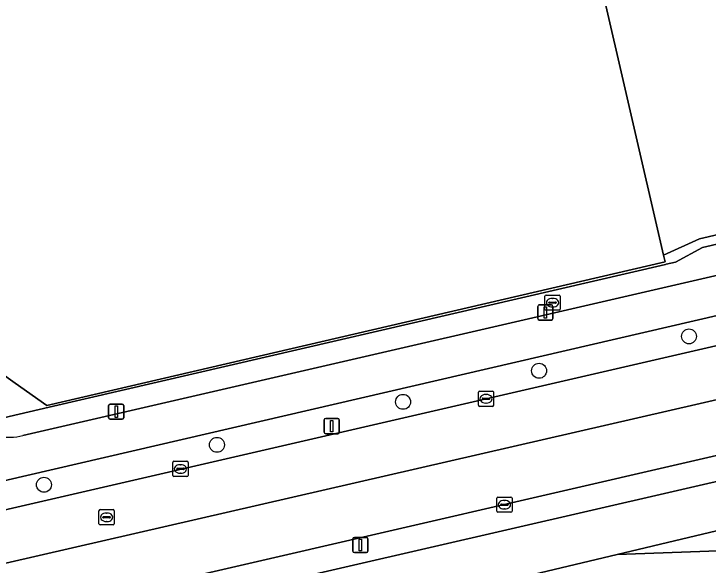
# Model space of a CAD drawing. Extents: x 156412 to 157779, y 382335 to 383768.
# Drawn here: x 156851.95 to 156897.4, y 382968.31 to 383004.39 of the extents above; entities that cross this region are included whole.
import ezdxf

# ---------------------------------------------------------------- set-up
doc = ezdxf.new("R2010")
doc.units = 0
for name, color, linetype in [('IMGEO_Berm_groen', 7, 'Continuous'), ('IMGEO_Boom', 7, 'Continuous'), ('IMGEO_Brandkraan', 7, 'Continuous'), ('IMGEO_Erf', 7, 'Continuous'), ('IMGEO_Fietspad_gesloten', 7, 'Continuous'), ('IMGEO_Hek', 7, 'Continuous'), ('IMGEO_Kolk', 7, 'Continuous'), ('IMGEO_Lichtmast', 7, 'Continuous'), ('IMGEO_OVBaan_gesloten', 7, 'Continuous'), ('IMGEO_Rijbaan_regionaal_gesloten', 7, 'Continuous'), ('IMGEO_Rioolput', 7, 'Continuous'), ('IMGEO_Voetpad_open', 7, 'Continuous')]:
    doc.layers.add(name, color=color, linetype=linetype)

msp = doc.modelspace()

# ---------------------------------------------------------------- linework, layer by layer
at = {"layer": 'IMGEO_Berm_groen'}
for points in [[(156891.311, 383006.458), (156890.18, 383007.235), (156894.474, 382988.607), (156896.827, 382989.656), (156909.311, 382992.559), (156906.393, 383005.269)], [(156938.392, 382994.005), (156846.174, 382972.646), (156813.483, 382965.107), (156808.291, 382963.952)], [(156844.328, 382981.193), (156849.278, 382977.488), (156854.261, 382978.643), (156894.615, 382987.993), (156894.646, 382988), (156895.268, 382988.144), (156897.04, 382989.089), (156909.447, 382991.967), (156909.365, 382992.322), (156909.311, 382992.559), (156896.827, 382989.656), (156894.474, 382988.607), (156894.579, 382988.151), (156854.107, 382978.752), (156852.03, 382980.231), (156848.293, 382982.892), (156843.482, 382985.59)], [(156807.331, 382962.368), (156807.149, 382961.733), (156824.879, 382965.824), (156899.901, 382983.128), (156935.27, 382991.314)], [(156866.3, 382966.448), (156868.596, 382967.016), (156937.256, 382982.846), (156960.658, 382988.242), (156960.264, 382989.881), (156936.873, 382984.481), (156826.1, 382958.91), (156813.512, 382955.995), (156808.809, 382954.906), (156809.882, 382950.12), (156812.439, 382950.746), (156832.008, 382955.231)]]:
    msp.add_lwpolyline(points, dxfattribs=at)
at = {"layer": 'IMGEO_Boom'}
for centre in [(156896.148, 382983.283), (156886.334, 382981.031), (156877.43, 382978.998), (156865.243, 382976.185), (156853.917, 382973.57)]:
    msp.add_circle(centre, 0.489, dxfattribs=at)
at = {"layer": 'IMGEO_Brandkraan'}
for p, q in [((156886.713, 382985.062), (156886.713, 382985.914)), ((156886.788, 382985.988), (156887.64, 382985.988)), ((156887.201, 382985.768), (156887.226, 382985.768)), ((156887.714, 382985.914), (156887.714, 382985.062)), ((156886.972, 382985.482), (156886.972, 382985.494)), ((156887.41, 382985.445), (156887.012, 382985.445)), ((156887.015, 382985.531), (156887.413, 382985.531)), ((156887.224, 382985.208), (156887.199, 382985.208)), ((156887.456, 382985.494), (156887.456, 382985.482)), ((156887.64, 382984.988), (156886.788, 382984.988))]:
    msp.add_line(p, q, dxfattribs=at)
for points in [[(156886.713, 382985.062), (156886.713, 382985.914)], [(156886.788, 382985.988), (156887.64, 382985.988)], [(156887.714, 382985.914), (156887.714, 382985.062)], [(156887.64, 382984.988), (156886.788, 382984.988)]]:
    msp.add_lwpolyline(points, dxfattribs=at)
for centre, radius, start, end in [((156886.79, 382985.912), 0.0765, 91.552, 178.448), ((156886.79, 382985.912), 0.0765, 91.552, 178.448), ((156887.638, 382985.912), 0.0765, 1.552, 88.448), ((156887.638, 382985.912), 0.0765, 1.552, 88.448), ((156887.012, 382985.491), 0.0403, 85.8775, 175.7526), ((156887.009, 382985.481), 0.0366, 178.938, 274.7102), ((156887.413, 382985.488), 0.043, 264.8664, 352.4533), ((156887.417, 382985.493), 0.0386, 1.7309, 96.639), ((156886.79, 382985.064), 0.0765, 181.552, 268.448), ((156886.79, 382985.064), 0.0765, 181.552, 268.448), ((156887.638, 382985.064), 0.0765, 271.552, 358.448), ((156887.638, 382985.064), 0.0765, 271.552, 358.448)]:
    msp.add_arc(centre, radius, start, end, dxfattribs=at)
for centre, major_axis, ratio, start_param, end_param in [((156887.2, 382985.488), (-0.387, 0.002), 0.722429, 4.712389, 7.853982), ((156887.225, 382985.488), (-0.39, 0.002), 0.717154, 1.570796, 4.712389)]:
    msp.add_ellipse(centre, major_axis=major_axis, ratio=ratio, start_param=start_param, end_param=end_param, dxfattribs=at)
at = {"layer": 'IMGEO_Erf'}
msp.add_lwpolyline([(156848.293, 382982.892), (156852.03, 382980.231), (156854.107, 382978.752), (156894.579, 382988.151), (156894.474, 382988.607), (156890.18, 383007.235), (156886.367, 383023.779), (156885.164, 383028.994), (156875.304, 383071.772)], dxfattribs=at)
at = {"layer": 'IMGEO_Fietspad_gesloten'}
for points in [[(156960.448, 383002.751), (156957.949, 383002), (156945.022, 382998.226), (156914.422, 382991.036), (156908.051, 382989.605), (156852.524, 382976.79)], [(156808.291, 382963.952), (156813.483, 382965.107), (156846.174, 382972.646), (156938.392, 382994.005)]]:
    msp.add_lwpolyline(points, dxfattribs=at)
msp.add_arc((156851.628, 382980.555), 3.87, 236.3857, 283.3832, dxfattribs=at)
at = {"layer": 'IMGEO_Hek'}
for points in [[(156894.474, 382988.607), (156890.18, 383007.235)], [(156894.579, 382988.151), (156894.474, 382988.607)], [(156854.107, 382978.752), (156894.579, 382988.151)], [(156843.482, 382985.59), (156848.293, 382982.892), (156852.03, 382980.231)], [(156852.03, 382980.231), (156854.107, 382978.752)]]:
    msp.add_lwpolyline(points, dxfattribs=at)
at = {"layer": 'IMGEO_Kolk'}
for p, q in [((156882.433, 382979.7), (156883.285, 382979.7)), ((156882.358, 382978.774), (156882.358, 382979.626)), ((156882.617, 382979.194), (156882.617, 382979.206)), ((156882.66, 382979.243), (156883.058, 382979.243)), ((156882.846, 382979.48), (156882.871, 382979.48)), ((156883.101, 382979.206), (156883.101, 382979.194)), ((156883.359, 382979.626), (156883.359, 382978.774)), ((156883.055, 382979.157), (156882.657, 382979.157)), ((156882.869, 382978.92), (156882.844, 382978.92)), ((156883.285, 382978.7), (156882.433, 382978.7)), ((156862.423, 382975.107), (156863.275, 382975.107)), ((156862.348, 382974.181), (156862.348, 382975.033)), ((156862.65, 382974.65), (156863.048, 382974.65)), ((156862.836, 382974.887), (156862.861, 382974.887)), ((156863.349, 382975.033), (156863.349, 382974.181)), ((156862.607, 382974.601), (156862.607, 382974.613)), ((156863.045, 382974.564), (156862.647, 382974.564)), ((156862.859, 382974.327), (156862.834, 382974.327)), ((156863.091, 382974.613), (156863.091, 382974.601)), ((156863.275, 382974.107), (156862.423, 382974.107)), ((156883.562, 382971.843), (156883.562, 382972.695)), ((156883.637, 382972.769), (156884.489, 382972.769)), ((156884.05, 382972.549), (156884.075, 382972.549)), ((156884.563, 382972.695), (156884.563, 382971.843)), ((156883.821, 382972.263), (156883.821, 382972.275)), ((156884.259, 382972.226), (156883.861, 382972.226)), ((156883.864, 382972.312), (156884.262, 382972.312)), ((156884.073, 382971.989), (156884.048, 382971.989)), ((156884.305, 382972.275), (156884.305, 382972.263)), ((156884.489, 382971.769), (156883.637, 382971.769))]:
    msp.add_line(p, q, dxfattribs=at)
for points in [[(156882.433, 382979.7), (156883.285, 382979.7)], [(156882.358, 382978.774), (156882.358, 382979.626)], [(156883.359, 382979.626), (156883.359, 382978.774)], [(156883.285, 382978.7), (156882.433, 382978.7)], [(156862.423, 382975.107), (156863.275, 382975.107)], [(156862.348, 382974.181), (156862.348, 382975.033)], [(156863.349, 382975.033), (156863.349, 382974.181)], [(156863.275, 382974.107), (156862.423, 382974.107)], [(156883.562, 382971.843), (156883.562, 382972.695)], [(156883.637, 382972.769), (156884.489, 382972.769)], [(156884.563, 382972.695), (156884.563, 382971.843)], [(156884.489, 382971.769), (156883.637, 382971.769)]]:
    msp.add_lwpolyline(points, dxfattribs=at)
for centre, radius, start, end in [((156882.435, 382979.624), 0.0765, 91.552, 178.448), ((156882.435, 382979.624), 0.0765, 91.552, 178.448), ((156883.283, 382979.624), 0.0765, 1.552, 88.448), ((156883.283, 382979.624), 0.0765, 1.552, 88.448), ((156882.657, 382979.203), 0.0403, 85.8775, 175.7526), ((156882.654, 382979.193), 0.0366, 178.938, 274.7102), ((156883.058, 382979.2), 0.043, 264.8664, 352.4533), ((156883.062, 382979.205), 0.0386, 1.7309, 96.639), ((156882.435, 382978.776), 0.0765, 181.552, 268.448), ((156882.435, 382978.776), 0.0765, 181.552, 268.448), ((156883.283, 382978.776), 0.0765, 271.552, 358.448), ((156883.283, 382978.776), 0.0765, 271.552, 358.448), ((156862.425, 382975.031), 0.0765, 91.552, 178.448), ((156862.425, 382975.031), 0.0765, 91.552, 178.448), ((156863.273, 382975.031), 0.0765, 1.552, 88.448), ((156863.273, 382975.031), 0.0765, 1.552, 88.448), ((156862.647, 382974.61), 0.0403, 85.8775, 175.7526), ((156863.052, 382974.612), 0.0386, 1.7309, 96.639), ((156862.644, 382974.6), 0.0366, 178.938, 274.7102), ((156863.048, 382974.607), 0.043, 264.8664, 352.4533), ((156862.425, 382974.183), 0.0765, 181.552, 268.448), ((156862.425, 382974.183), 0.0765, 181.552, 268.448), ((156863.273, 382974.183), 0.0765, 271.552, 358.448), ((156863.273, 382974.183), 0.0765, 271.552, 358.448), ((156883.639, 382972.693), 0.0765, 91.552, 178.448), ((156883.639, 382972.693), 0.0765, 91.552, 178.448), ((156884.487, 382972.693), 0.0765, 1.552, 88.448), ((156884.487, 382972.693), 0.0765, 1.552, 88.448), ((156883.861, 382972.272), 0.0403, 85.8775, 175.7526), ((156883.858, 382972.262), 0.0366, 178.938, 274.7102), ((156884.262, 382972.269), 0.043, 264.8664, 352.4533), ((156884.266, 382972.274), 0.0386, 1.7309, 96.639), ((156883.639, 382971.845), 0.0765, 181.552, 268.448), ((156883.639, 382971.845), 0.0765, 181.552, 268.448), ((156884.487, 382971.845), 0.0765, 271.552, 358.448), ((156884.487, 382971.845), 0.0765, 271.552, 358.448)]:
    msp.add_arc(centre, radius, start, end, dxfattribs=at)
for centre, major_axis, ratio, start_param, end_param in [((156882.845, 382979.2), (-0.387, 0.002), 0.722429, 4.712389, 7.853982), ((156882.87, 382979.2), (-0.39, 0.002), 0.717154, 1.570796, 4.712389), ((156862.835, 382974.607), (-0.387, 0.002), 0.722429, 4.712389, 7.853982), ((156862.86, 382974.607), (-0.39, 0.002), 0.717154, 1.570796, 4.712389), ((156884.049, 382972.269), (-0.387, 0.002), 0.722429, 4.712389, 7.853982), ((156884.074, 382972.269), (-0.39, 0.002), 0.717154, 1.570796, 4.712389)]:
    msp.add_ellipse(centre, major_axis=major_axis, ratio=ratio, start_param=start_param, end_param=end_param, dxfattribs=at)
at = {"layer": 'IMGEO_Lichtmast'}
for p, q in [((156886.248, 382984.448), (156886.248, 382985.248)), ((156886.248, 382985.248), (156886.248, 382984.448)), ((156886.348, 382985.348), (156887.138, 382985.348)), ((156887.138, 382985.348), (156886.348, 382985.348)), ((156887.238, 382985.248), (156887.238, 382984.448)), ((156887.238, 382984.448), (156887.238, 382985.248)), ((156887.138, 382984.348), (156886.348, 382984.348)), ((156886.348, 382984.348), (156887.138, 382984.348)), ((156858.151, 382977.956), (156858.151, 382978.756)), ((156858.151, 382978.756), (156858.151, 382977.956)), ((156858.251, 382978.856), (156859.041, 382978.856)), ((156859.041, 382978.856), (156858.251, 382978.856)), ((156859.141, 382978.756), (156859.141, 382977.956)), ((156859.141, 382977.956), (156859.141, 382978.756)), ((156859.041, 382977.856), (156858.251, 382977.856)), ((156858.251, 382977.856), (156859.041, 382977.856)), ((156872.362, 382977.911), (156873.152, 382977.911)), ((156873.152, 382977.911), (156872.362, 382977.911)), ((156872.262, 382977.011), (156872.262, 382977.811)), ((156872.262, 382977.811), (156872.262, 382977.011)), ((156873.252, 382977.811), (156873.252, 382977.011)), ((156873.252, 382977.011), (156873.252, 382977.811)), ((156873.152, 382976.911), (156872.362, 382976.911)), ((156872.362, 382976.911), (156873.152, 382976.911)), ((156874.239, 382970.13), (156875.029, 382970.13)), ((156875.029, 382970.13), (156874.239, 382970.13)), ((156874.139, 382969.23), (156874.139, 382970.03)), ((156874.139, 382970.03), (156874.139, 382969.23)), ((156875.129, 382970.03), (156875.129, 382969.23)), ((156875.129, 382969.23), (156875.129, 382970.03)), ((156875.029, 382969.13), (156874.239, 382969.13)), ((156874.239, 382969.13), (156875.029, 382969.13))]:
    msp.add_line(p, q, dxfattribs=at)
for points in [[(156886.668, 382985.223), (156886.818, 382985.223), (156886.818, 382984.473), (156886.668, 382984.473), (156886.668, 382985.223)], [(156858.571, 382978.731), (156858.721, 382978.731), (156858.721, 382977.981), (156858.571, 382977.981), (156858.571, 382978.731)], [(156872.682, 382977.786), (156872.832, 382977.786), (156872.832, 382977.036), (156872.682, 382977.036), (156872.682, 382977.786)], [(156874.559, 382970.005), (156874.709, 382970.005), (156874.709, 382969.255), (156874.559, 382969.255), (156874.559, 382970.005)]]:
    msp.add_lwpolyline(points, dxfattribs=at)
for centre, start, end in [((156886.348, 382985.248), 90, 180), ((156886.348, 382985.248), 90, 180), ((156887.138, 382985.248), 0, 90), ((156887.138, 382985.248), 360, 90), ((156886.348, 382984.448), 180, 270), ((156886.348, 382984.448), 180, 270), ((156887.138, 382984.448), 270, 0), ((156887.138, 382984.448), 270, 0), ((156858.251, 382978.756), 90, 180), ((156858.251, 382978.756), 90, 180), ((156859.041, 382978.756), 0, 90), ((156859.041, 382978.756), 360, 90), ((156858.251, 382977.956), 180, 270), ((156858.251, 382977.956), 180, 270), ((156859.041, 382977.956), 270, 0), ((156859.041, 382977.956), 270, 0), ((156872.362, 382977.811), 90, 180), ((156872.362, 382977.811), 90, 180), ((156873.152, 382977.811), 0, 90), ((156873.152, 382977.811), 360, 90), ((156872.362, 382977.011), 180, 270), ((156872.362, 382977.011), 180, 270), ((156873.152, 382977.011), 270, 0), ((156873.152, 382977.011), 270, 0), ((156874.239, 382970.03), 90, 180), ((156874.239, 382970.03), 90, 180), ((156875.029, 382970.03), 0, 90), ((156875.029, 382970.03), 360, 90), ((156874.239, 382969.23), 180, 270), ((156874.239, 382969.23), 180, 270), ((156875.029, 382969.23), 270, 0), ((156875.029, 382969.23), 270, 0)]:
    msp.add_arc(centre, 0.1, start, end, dxfattribs=at)
at = {"layer": 'IMGEO_OVBaan_gesloten'}
for points in [[(156936.072, 382987.898), (156935.27, 382991.314), (156899.901, 382983.128), (156824.879, 382965.824), (156807.149, 382961.733), (156807.945, 382958.46), (156830.993, 382963.761)], [(156936.873, 382984.481), (156936.072, 382987.898), (156830.993, 382963.761), (156807.945, 382958.46), (156808.809, 382954.906), (156813.512, 382955.995), (156826.1, 382958.91)]]:
    msp.add_lwpolyline(points, close=True, dxfattribs=at)
at = {"layer": 'IMGEO_Rijbaan_regionaal_gesloten'}
for points in [[(156937.989, 382979.692), (156937.256, 382982.846), (156868.596, 382967.016), (156866.3, 382966.448)], [(156867.52, 382963.218), (156871.614, 382964.283), (156871.659, 382964.297), (156891.446, 382969.01), (156900.788, 382971.237), (156937.989, 382979.692)], [(156908.869, 382969.651), (156891.446, 382969.01), (156871.659, 382964.297), (156871.614, 382964.283)]]:
    msp.add_lwpolyline(points, dxfattribs=at)
msp.add_lwpolyline([(156938.721, 382976.538), (156937.989, 382979.692), (156900.788, 382971.237), (156891.446, 382969.01), (156908.869, 382969.651)], close=True, dxfattribs=at)
at = {"layer": 'IMGEO_Rioolput'}
for p, q in [((156857.594, 382971.944), (156858.446, 382971.944)), ((156857.519, 382971.018), (156857.519, 382971.87)), ((156857.821, 382971.487), (156858.219, 382971.487)), ((156858.007, 382971.724), (156858.032, 382971.724)), ((156858.52, 382971.87), (156858.52, 382971.018)), ((156857.778, 382971.438), (156857.778, 382971.45)), ((156858.216, 382971.401), (156857.818, 382971.401)), ((156858.03, 382971.164), (156858.005, 382971.164)), ((156858.262, 382971.45), (156858.262, 382971.438)), ((156858.446, 382970.944), (156857.594, 382970.944))]:
    msp.add_line(p, q, dxfattribs=at)
for points in [[(156857.594, 382971.944), (156858.446, 382971.944)], [(156857.519, 382971.018), (156857.519, 382971.87)], [(156858.52, 382971.87), (156858.52, 382971.018)], [(156858.446, 382970.944), (156857.594, 382970.944)]]:
    msp.add_lwpolyline(points, dxfattribs=at)
for centre, radius, start, end in [((156857.596, 382971.868), 0.0765, 91.552, 178.448), ((156857.596, 382971.868), 0.0765, 91.552, 178.448), ((156858.444, 382971.868), 0.0765, 1.552, 88.448), ((156858.444, 382971.868), 0.0765, 1.552, 88.448), ((156857.818, 382971.447), 0.0403, 85.8775, 175.7526), ((156858.223, 382971.449), 0.0386, 1.7309, 96.639), ((156857.596, 382971.02), 0.0765, 181.552, 268.448), ((156857.596, 382971.02), 0.0765, 181.552, 268.448), ((156857.815, 382971.437), 0.0366, 178.938, 274.7102), ((156858.219, 382971.444), 0.043, 264.8664, 352.4533), ((156858.444, 382971.02), 0.0765, 271.552, 358.448), ((156858.444, 382971.02), 0.0765, 271.552, 358.448)]:
    msp.add_arc(centre, radius, start, end, dxfattribs=at)
for centre, major_axis, ratio, start_param, end_param in [((156858.006, 382971.444), (-0.387, 0.002), 0.722429, 4.712389, 7.853982), ((156858.031, 382971.444), (-0.39, 0.002), 0.717154, 1.570796, 4.712389)]:
    msp.add_ellipse(centre, major_axis=major_axis, ratio=ratio, start_param=start_param, end_param=end_param, dxfattribs=at)
at = {"layer": 'IMGEO_Voetpad_open'}
for points in [[(156909.593, 382991.983), (156909.447, 382991.967), (156897.04, 382989.089), (156895.268, 382988.144), (156894.646, 382988), (156894.615, 382987.993), (156854.261, 382978.643), (156849.278, 382977.488), (156849.486, 382977.332)], [(156852.524, 382976.79), (156908.051, 382989.605)]]:
    msp.add_lwpolyline(points, dxfattribs=at)
msp.add_arc((156851.628, 382980.555), 3.87, 236.3857, 283.3832, dxfattribs=at)

doc.saveas('drawing.dxf')
